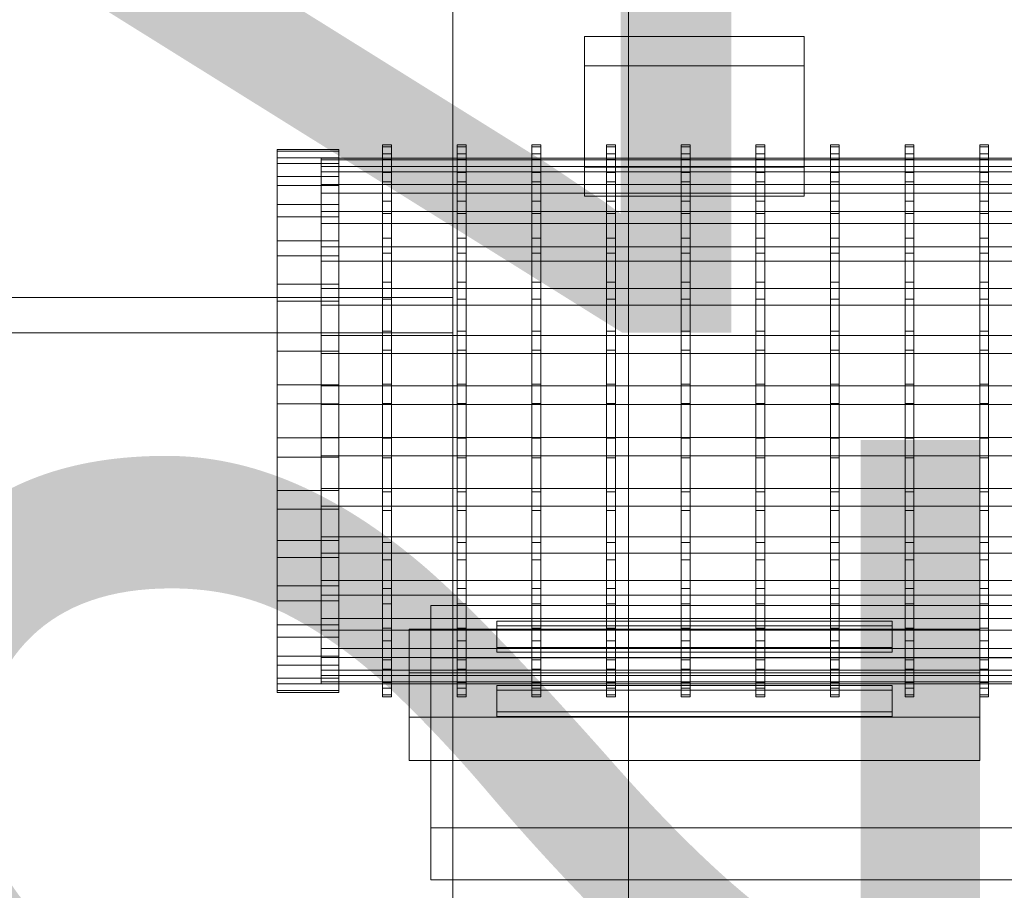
# Model space of a CAD drawing. Header units: millimetres. Extents: x -4738 to 65662, y -68080 to 6847.
# Tile 941 of 1056: x 26831 to 27056, y 873 to 1071. Entities that reach past the tile are written whole.
import ezdxf

# ---------------------------------------------------------------- set-up
doc = ezdxf.new("R2010")
doc.units = ezdxf.units.MM
for name, color, linetype, lineweight in [('COTAS_P', 1, 'Continuous', 0), ('lateral_bajante_movil', 7, 'Continuous', 0), ('lateral_C09', 7, 'Continuous', 0)]:
    doc.layers.add(name, color=color, linetype=linetype, lineweight=lineweight)
doc.dimstyles.new('R19_100', dxfattribs={"dimtxt": 250, "dimasz": 150, "dimexe": 150, "dimexo": 80, "dimgap": 100, "dimtad": 1, "dimtih": 1, "dimtoh": 1, "dimdsep": 46, "dimcen": 0.09, "dimadec": 0, "dimazin": 0, "dimtfac": 1, "dimtdec": 4, "dimtofl": 0, "dimtmove": 0, "dimatfit": 3, "dimfxl": 1, "dimtolj": 1, "dimtzin": 0, "dimarcsym": 0})

# ---------------------------------------------------------------- blocks, each defined once
blk = doc.blocks.new('DIM_R30_9')
at = {"layer": 'COTAS_P'}
for p, q in [((26750.07, 1241), (27150.07, 1241)), ((27150.07, 1241), (27105.07, 1091)), ((27150.07, 0), (27150.07, 1241)), ((27150.07, 1241), (27195.07, 1091)), ((27150.07, 0), (27105.07, 150)), ((27150.07, 0), (27195.07, 150)), ((26750.07, 0), (27150.07, 0))]:
    blk.add_line(p, q, dxfattribs=at)
blk.add_text('1241 P', height=250, rotation=90, dxfattribs=at).set_placement((27050.07, 620.5))
blk = doc.blocks.new('DIM_R30_31')
at = {"layer": 'COTAS_P'}
for p, q in [((26795.07, 1320), (27495.07, 1320)), ((27495.07, 1320), (27450.07, 1170)), ((27495.07, 0), (27495.07, 1320)), ((27495.07, 1320), (27540.07, 1170)), ((27495.07, 0), (27450.07, 150)), ((27495.07, 0), (27540.07, 150)), ((26795.07, 0), (27495.07, 0))]:
    blk.add_line(p, q, dxfattribs=at)
blk.add_text('1320 P', height=250, rotation=90, dxfattribs=at).set_placement((27395.07, 660))

msp = doc.modelspace()

# ---------------------------------------------------------------- linework, layer by layer
at = {"layer": 'lateral_bajante_movil'}
for p, q in [((26930.067, 1096.179), (26930.067, 225)), ((26970.067, 225), (26970.067, 1096.179)), ((26810.067, 1008), (26930.067, 1008)), ((26930.067, 1000), (26930.067, 1008)), ((26810.067, 1000), (26930.067, 1000))]:
    msp.add_line(p, q, dxfattribs=at)
at = {"layer": 'lateral_C09'}
for p, q in [((26960.067, 1060.822), (26960.067, 1067.484)), ((26960.067, 1067.484), (27010.067, 1067.484)), ((26960.067, 1037.751), (26960.067, 1067.484)), ((27010.067, 1067.484), (27010.067, 1060.822)), ((27010.067, 1037.751), (27010.067, 1067.484)), ((27010.067, 1060.822), (26960.067, 1060.822)), ((26960.067, 1060.822), (26960.067, 1031.09)), ((27010.067, 1031.09), (27010.067, 1060.822)), ((26914.067, 1042.349), (26914.067, 1042.787)), ((26914.067, 1042.787), (26914.067, 1040.809)), ((26914.067, 1042.787), (26916.067, 1042.787)), ((26916.067, 1040.809), (26916.067, 1042.787)), ((26916.067, 1042.787), (26916.067, 1042.349)), ((26931.067, 1042.349), (26931.067, 1042.787)), ((26931.067, 1042.787), (26931.067, 1040.809)), ((26931.067, 1042.787), (26933.067, 1042.787)), ((26933.067, 1040.809), (26933.067, 1042.787)), ((26933.067, 1042.787), (26933.067, 1042.349)), ((26948.067, 1042.349), (26948.067, 1042.787)), ((26948.067, 1042.787), (26948.067, 1040.809)), ((26948.067, 1042.787), (26950.067, 1042.787)), ((26950.067, 1040.809), (26950.067, 1042.787)), ((26950.067, 1042.787), (26950.067, 1042.349)), ((26965.067, 1042.349), (26965.067, 1042.787)), ((26965.067, 1042.787), (26965.067, 1040.809)), ((26965.067, 1042.787), (26967.067, 1042.787)), ((26967.067, 1040.809), (26967.067, 1042.787)), ((26967.067, 1042.787), (26967.067, 1042.349)), ((26982.067, 1042.349), (26982.067, 1042.787)), ((26982.067, 1042.787), (26982.067, 1040.809)), ((26982.067, 1042.787), (26984.067, 1042.787)), ((26984.067, 1040.809), (26984.067, 1042.787)), ((26984.067, 1042.787), (26984.067, 1042.349)), ((26999.067, 1042.349), (26999.067, 1042.787)), ((26999.067, 1042.787), (26999.067, 1040.809)), ((26999.067, 1042.787), (27001.067, 1042.787)), ((27001.067, 1040.809), (27001.067, 1042.787)), ((27001.067, 1042.787), (27001.067, 1042.349)), ((27016.067, 1042.349), (27016.067, 1042.787)), ((27016.067, 1042.787), (27016.067, 1040.809)), ((27016.067, 1042.787), (27018.067, 1042.787)), ((27018.067, 1040.809), (27018.067, 1042.787)), ((27018.067, 1042.787), (27018.067, 1042.349)), ((27033.067, 1042.349), (27033.067, 1042.787)), ((27033.067, 1042.787), (27033.067, 1040.809)), ((27033.067, 1042.787), (27035.067, 1042.787)), ((27035.067, 1040.809), (27035.067, 1042.787)), ((27035.067, 1042.787), (27035.067, 1042.349)), ((27050.067, 1042.349), (27050.067, 1042.787)), ((27050.067, 1042.787), (27050.067, 1040.809)), ((27050.067, 1042.787), (27052.067, 1042.787)), ((27052.067, 1040.809), (27052.067, 1042.787)), ((27052.067, 1042.787), (27052.067, 1042.349)), ((26890.067, 1041.358), (26890.067, 1041.789)), ((26890.067, 1041.789), (26890.067, 1039.842)), ((26890.067, 1041.789), (26904.067, 1041.789)), ((26890.067, 1038.566), (26890.067, 1041.358)), ((26890.067, 1041.358), (26904.067, 1041.358)), ((26904.067, 1039.842), (26904.067, 1041.789)), ((26904.067, 1041.789), (26904.067, 1041.358)), ((26904.067, 1041.358), (26904.067, 1038.566)), ((26914.067, 1039.512), (26914.067, 1042.349)), ((26914.067, 1042.349), (26916.067, 1042.349)), ((26914.067, 1040.809), (26914.067, 1036.49)), ((26914.067, 1040.809), (26916.067, 1040.809)), ((26916.067, 1042.349), (26916.067, 1039.512)), ((26916.067, 1036.49), (26916.067, 1040.809)), ((26931.067, 1039.512), (26931.067, 1042.349)), ((26931.067, 1042.349), (26933.067, 1042.349)), ((26931.067, 1040.809), (26931.067, 1036.49)), ((26931.067, 1040.809), (26933.067, 1040.809)), ((26933.067, 1042.349), (26933.067, 1039.512)), ((26933.067, 1036.49), (26933.067, 1040.809)), ((26948.067, 1039.512), (26948.067, 1042.349)), ((26948.067, 1042.349), (26950.067, 1042.349)), ((26948.067, 1040.809), (26948.067, 1036.49)), ((26948.067, 1040.809), (26950.067, 1040.809)), ((26950.067, 1042.349), (26950.067, 1039.512)), ((26950.067, 1036.49), (26950.067, 1040.809)), ((26965.067, 1039.512), (26965.067, 1042.349)), ((26965.067, 1042.349), (26967.067, 1042.349)), ((26965.067, 1040.809), (26965.067, 1036.49)), ((26965.067, 1040.809), (26967.067, 1040.809)), ((26967.067, 1042.349), (26967.067, 1039.512)), ((26967.067, 1036.49), (26967.067, 1040.809)), ((26982.067, 1039.512), (26982.067, 1042.349)), ((26982.067, 1042.349), (26984.067, 1042.349)), ((26982.067, 1040.809), (26982.067, 1036.49)), ((26982.067, 1040.809), (26984.067, 1040.809)), ((26984.067, 1042.349), (26984.067, 1039.512)), ((26984.067, 1036.49), (26984.067, 1040.809)), ((26999.067, 1039.512), (26999.067, 1042.349)), ((26999.067, 1042.349), (27001.067, 1042.349)), ((26999.067, 1040.809), (26999.067, 1036.49)), ((26999.067, 1040.809), (27001.067, 1040.809)), ((27001.067, 1042.349), (27001.067, 1039.512)), ((27001.067, 1036.49), (27001.067, 1040.809)), ((27016.067, 1039.512), (27016.067, 1042.349)), ((27016.067, 1042.349), (27018.067, 1042.349)), ((27016.067, 1040.809), (27016.067, 1036.49)), ((27016.067, 1040.809), (27018.067, 1040.809)), ((27018.067, 1042.349), (27018.067, 1039.512)), ((27018.067, 1036.49), (27018.067, 1040.809)), ((27033.067, 1039.512), (27033.067, 1042.349)), ((27033.067, 1042.349), (27035.067, 1042.349)), ((27033.067, 1040.809), (27033.067, 1036.49)), ((27033.067, 1040.809), (27035.067, 1040.809)), ((27035.067, 1042.349), (27035.067, 1039.512)), ((27035.067, 1036.49), (27035.067, 1040.809)), ((27050.067, 1039.512), (27050.067, 1042.349)), ((27050.067, 1042.349), (27052.067, 1042.349)), ((27050.067, 1040.809), (27050.067, 1036.49)), ((27050.067, 1040.809), (27052.067, 1040.809)), ((27052.067, 1042.349), (27052.067, 1039.512)), ((27052.067, 1036.49), (27052.067, 1040.809)), ((26890.067, 1039.842), (26890.067, 1035.592)), ((26890.067, 1039.842), (26904.067, 1039.842)), ((26890.067, 1033.519), (26890.067, 1038.566)), ((26890.067, 1038.566), (26904.067, 1038.566)), ((26900.067, 1039.376), (26900.067, 1039.793)), ((26900.067, 1039.793), (26900.067, 1037.909)), ((26900.067, 1039.793), (27070.067, 1039.793)), ((26900.067, 1036.674), (26900.067, 1039.376)), ((26900.067, 1039.376), (27070.067, 1039.376)), ((26904.067, 1035.592), (26904.067, 1039.842)), ((26904.067, 1038.566), (26904.067, 1033.519)), ((26914.067, 1034.384), (26914.067, 1039.512)), ((26914.067, 1039.512), (26916.067, 1039.512)), ((26916.067, 1039.512), (26916.067, 1034.384)), ((26931.067, 1034.384), (26931.067, 1039.512)), ((26931.067, 1039.512), (26933.067, 1039.512)), ((26933.067, 1039.512), (26933.067, 1034.384)), ((26948.067, 1034.384), (26948.067, 1039.512)), ((26948.067, 1039.512), (26950.067, 1039.512)), ((26950.067, 1039.512), (26950.067, 1034.384)), ((26965.067, 1034.384), (26965.067, 1039.512)), ((26965.067, 1039.512), (26967.067, 1039.512)), ((26967.067, 1039.512), (26967.067, 1034.384)), ((26982.067, 1034.384), (26982.067, 1039.512)), ((26982.067, 1039.512), (26984.067, 1039.512)), ((26984.067, 1039.512), (26984.067, 1034.384)), ((26999.067, 1034.384), (26999.067, 1039.512)), ((26999.067, 1039.512), (27001.067, 1039.512)), ((27001.067, 1039.512), (27001.067, 1034.384)), ((27016.067, 1034.384), (27016.067, 1039.512)), ((27016.067, 1039.512), (27018.067, 1039.512)), ((27018.067, 1039.512), (27018.067, 1034.384)), ((27033.067, 1034.384), (27033.067, 1039.512)), ((27033.067, 1039.512), (27035.067, 1039.512)), ((27035.067, 1039.512), (27035.067, 1034.384)), ((27050.067, 1034.384), (27050.067, 1039.512)), ((27050.067, 1039.512), (27052.067, 1039.512)), ((27052.067, 1039.512), (27052.067, 1034.384)), ((26900.067, 1037.909), (26900.067, 1033.796)), ((26900.067, 1037.909), (27070.067, 1037.909)), ((26900.067, 1031.79), (26900.067, 1036.674)), ((26900.067, 1036.674), (27070.067, 1036.674)), ((26914.067, 1036.49), (26914.067, 1029.997)), ((26914.067, 1036.49), (26916.067, 1036.49)), ((26916.067, 1029.997), (26916.067, 1036.49)), ((26931.067, 1036.49), (26931.067, 1029.997)), ((26931.067, 1036.49), (26933.067, 1036.49)), ((26933.067, 1029.997), (26933.067, 1036.49)), ((26948.067, 1036.49), (26948.067, 1029.997)), ((26948.067, 1036.49), (26950.067, 1036.49)), ((26950.067, 1029.997), (26950.067, 1036.49)), ((27010.067, 1037.751), (26960.067, 1037.751)), ((26960.067, 1037.751), (26960.067, 1031.09)), ((26965.067, 1036.49), (26965.067, 1029.997)), ((26965.067, 1036.49), (26967.067, 1036.49)), ((26967.067, 1029.997), (26967.067, 1036.49)), ((26982.067, 1036.49), (26982.067, 1029.997)), ((26982.067, 1036.49), (26984.067, 1036.49)), ((26984.067, 1029.997), (26984.067, 1036.49)), ((26999.067, 1036.49), (26999.067, 1029.997)), ((26999.067, 1036.49), (27001.067, 1036.49)), ((27001.067, 1029.997), (27001.067, 1036.49)), ((27010.067, 1031.09), (27010.067, 1037.751)), ((27016.067, 1036.49), (27016.067, 1029.997)), ((27016.067, 1036.49), (27018.067, 1036.49)), ((27018.067, 1029.997), (27018.067, 1036.49)), ((27033.067, 1036.49), (27033.067, 1029.997)), ((27033.067, 1036.49), (27035.067, 1036.49)), ((27035.067, 1029.997), (27035.067, 1036.49)), ((27050.067, 1036.49), (27050.067, 1029.997)), ((27050.067, 1036.49), (27052.067, 1036.49)), ((27052.067, 1029.997), (27052.067, 1036.49)), ((26890.067, 1035.592), (26890.067, 1029.202)), ((26890.067, 1035.592), (26904.067, 1035.592)), ((26900.067, 1033.796), (26900.067, 1027.612)), ((26900.067, 1033.796), (27070.067, 1033.796)), ((26904.067, 1029.202), (26904.067, 1035.592)), ((26914.067, 1027.163), (26914.067, 1034.384)), ((26914.067, 1034.384), (26916.067, 1034.384)), ((26916.067, 1034.384), (26916.067, 1027.163)), ((26931.067, 1027.163), (26931.067, 1034.384)), ((26931.067, 1034.384), (26933.067, 1034.384)), ((26933.067, 1034.384), (26933.067, 1027.163)), ((26948.067, 1027.163), (26948.067, 1034.384)), ((26948.067, 1034.384), (26950.067, 1034.384)), ((26950.067, 1034.384), (26950.067, 1027.163)), ((26965.067, 1027.163), (26965.067, 1034.384)), ((26965.067, 1034.384), (26967.067, 1034.384)), ((26967.067, 1034.384), (26967.067, 1027.163)), ((26982.067, 1027.163), (26982.067, 1034.384)), ((26982.067, 1034.384), (26984.067, 1034.384)), ((26984.067, 1034.384), (26984.067, 1027.163)), ((26999.067, 1027.163), (26999.067, 1034.384)), ((26999.067, 1034.384), (27001.067, 1034.384)), ((27001.067, 1034.384), (27001.067, 1027.163)), ((27016.067, 1027.163), (27016.067, 1034.384)), ((27016.067, 1034.384), (27018.067, 1034.384)), ((27018.067, 1034.384), (27018.067, 1027.163)), ((27033.067, 1027.163), (27033.067, 1034.384)), ((27033.067, 1034.384), (27035.067, 1034.384)), ((27035.067, 1034.384), (27035.067, 1027.163)), ((27050.067, 1027.163), (27050.067, 1034.384)), ((27050.067, 1034.384), (27052.067, 1034.384)), ((27052.067, 1034.384), (27052.067, 1027.163)), ((26890.067, 1026.413), (26890.067, 1033.519)), ((26890.067, 1033.519), (26904.067, 1033.519)), ((26900.067, 1024.913), (26900.067, 1031.79)), ((26900.067, 1031.79), (27070.067, 1031.79)), ((26904.067, 1033.519), (26904.067, 1026.413)), ((26914.067, 1029.997), (26914.067, 1021.579)), ((26914.067, 1029.997), (26916.067, 1029.997)), ((26916.067, 1021.579), (26916.067, 1029.997)), ((26931.067, 1029.997), (26931.067, 1021.579)), ((26931.067, 1029.997), (26933.067, 1029.997)), ((26933.067, 1021.579), (26933.067, 1029.997)), ((26948.067, 1029.997), (26948.067, 1021.579)), ((26948.067, 1029.997), (26950.067, 1029.997)), ((26950.067, 1021.579), (26950.067, 1029.997)), ((26960.067, 1031.09), (27010.067, 1031.09)), ((26965.067, 1029.997), (26965.067, 1021.579)), ((26965.067, 1029.997), (26967.067, 1029.997)), ((26967.067, 1021.579), (26967.067, 1029.997)), ((26982.067, 1029.997), (26982.067, 1021.579)), ((26982.067, 1029.997), (26984.067, 1029.997)), ((26984.067, 1021.579), (26984.067, 1029.997)), ((26999.067, 1029.997), (26999.067, 1021.579)), ((26999.067, 1029.997), (27001.067, 1029.997)), ((27001.067, 1021.579), (27001.067, 1029.997)), ((27016.067, 1029.997), (27016.067, 1021.579)), ((27016.067, 1029.997), (27018.067, 1029.997)), ((27018.067, 1021.579), (27018.067, 1029.997)), ((27033.067, 1029.997), (27033.067, 1021.579)), ((27033.067, 1029.997), (27035.067, 1029.997)), ((27035.067, 1021.579), (27035.067, 1029.997)), ((27050.067, 1029.997), (27050.067, 1021.579)), ((27050.067, 1029.997), (27052.067, 1029.997)), ((27052.067, 1021.579), (27052.067, 1029.997)), ((26890.067, 1029.202), (26890.067, 1020.918)), ((26890.067, 1029.202), (26904.067, 1029.202)), ((26900.067, 1027.612), (26900.067, 1019.595)), ((26900.067, 1027.612), (27070.067, 1027.612)), ((26904.067, 1020.918), (26904.067, 1029.202)), ((26914.067, 1018.126), (26914.067, 1027.163)), ((26914.067, 1027.163), (26916.067, 1027.163)), ((26916.067, 1027.163), (26916.067, 1018.126)), ((26931.067, 1018.126), (26931.067, 1027.163)), ((26931.067, 1027.163), (26933.067, 1027.163)), ((26933.067, 1027.163), (26933.067, 1018.126)), ((26948.067, 1018.126), (26948.067, 1027.163)), ((26948.067, 1027.163), (26950.067, 1027.163)), ((26950.067, 1027.163), (26950.067, 1018.126)), ((26965.067, 1018.126), (26965.067, 1027.163)), ((26965.067, 1027.163), (26967.067, 1027.163)), ((26967.067, 1027.163), (26967.067, 1018.126)), ((26982.067, 1018.126), (26982.067, 1027.163)), ((26982.067, 1027.163), (26984.067, 1027.163)), ((26984.067, 1027.163), (26984.067, 1018.126)), ((26999.067, 1018.126), (26999.067, 1027.163)), ((26999.067, 1027.163), (27001.067, 1027.163)), ((27001.067, 1027.163), (27001.067, 1018.126)), ((27016.067, 1018.126), (27016.067, 1027.163)), ((27016.067, 1027.163), (27018.067, 1027.163)), ((27018.067, 1027.163), (27018.067, 1018.126)), ((27033.067, 1018.126), (27033.067, 1027.163)), ((27033.067, 1027.163), (27035.067, 1027.163)), ((27035.067, 1027.163), (27035.067, 1018.126)), ((27050.067, 1018.126), (27050.067, 1027.163)), ((27050.067, 1027.163), (27052.067, 1027.163)), ((27052.067, 1027.163), (27052.067, 1018.126)), ((26890.067, 1017.519), (26890.067, 1026.413)), ((26890.067, 1026.413), (26904.067, 1026.413)), ((26900.067, 1016.306), (26900.067, 1024.913)), ((26900.067, 1024.913), (27070.067, 1024.913)), ((26904.067, 1026.413), (26904.067, 1017.519)), ((26890.067, 1020.918), (26890.067, 1011.057)), ((26890.067, 1020.918), (26904.067, 1020.918)), ((26904.067, 1011.057), (26904.067, 1020.918)), ((26914.067, 1021.579), (26914.067, 1011.56)), ((26914.067, 1021.579), (26916.067, 1021.579)), ((26916.067, 1011.56), (26916.067, 1021.579)), ((26931.067, 1021.579), (26931.067, 1011.56)), ((26931.067, 1021.579), (26933.067, 1021.579)), ((26933.067, 1011.56), (26933.067, 1021.579)), ((26948.067, 1021.579), (26948.067, 1011.56)), ((26948.067, 1021.579), (26950.067, 1021.579)), ((26950.067, 1011.56), (26950.067, 1021.579)), ((26965.067, 1021.579), (26965.067, 1011.56)), ((26965.067, 1021.579), (26967.067, 1021.579)), ((26967.067, 1011.56), (26967.067, 1021.579)), ((26982.067, 1021.579), (26982.067, 1011.56)), ((26982.067, 1021.579), (26984.067, 1021.579)), ((26984.067, 1011.56), (26984.067, 1021.579)), ((26999.067, 1021.579), (26999.067, 1011.56)), ((26999.067, 1021.579), (27001.067, 1021.579)), ((27001.067, 1011.56), (27001.067, 1021.579)), ((27016.067, 1021.579), (27016.067, 1011.56)), ((27016.067, 1021.579), (27018.067, 1021.579)), ((27018.067, 1011.56), (27018.067, 1021.579)), ((27033.067, 1021.579), (27033.067, 1011.56)), ((27033.067, 1021.579), (27035.067, 1021.579)), ((27035.067, 1011.56), (27035.067, 1021.579)), ((27050.067, 1021.579), (27050.067, 1011.56)), ((27050.067, 1021.579), (27052.067, 1021.579)), ((27052.067, 1011.56), (27052.067, 1021.579)), ((26900.067, 1019.595), (26900.067, 1010.053)), ((26900.067, 1019.595), (27070.067, 1019.595)), ((26914.067, 1007.621), (26914.067, 1018.126)), ((26914.067, 1018.126), (26916.067, 1018.126)), ((26916.067, 1018.126), (26916.067, 1007.621)), ((26931.067, 1007.621), (26931.067, 1018.126)), ((26931.067, 1018.126), (26933.067, 1018.126)), ((26933.067, 1018.126), (26933.067, 1007.621)), ((26948.067, 1007.621), (26948.067, 1018.126)), ((26948.067, 1018.126), (26950.067, 1018.126)), ((26950.067, 1018.126), (26950.067, 1007.621)), ((26965.067, 1007.621), (26965.067, 1018.126)), ((26965.067, 1018.126), (26967.067, 1018.126)), ((26967.067, 1018.126), (26967.067, 1007.621)), ((26982.067, 1007.621), (26982.067, 1018.126)), ((26982.067, 1018.126), (26984.067, 1018.126)), ((26984.067, 1018.126), (26984.067, 1007.621)), ((26999.067, 1007.621), (26999.067, 1018.126)), ((26999.067, 1018.126), (27001.067, 1018.126)), ((27001.067, 1018.126), (27001.067, 1007.621)), ((27016.067, 1007.621), (27016.067, 1018.126)), ((27016.067, 1018.126), (27018.067, 1018.126)), ((27018.067, 1018.126), (27018.067, 1007.621)), ((27033.067, 1007.621), (27033.067, 1018.126)), ((27033.067, 1018.126), (27035.067, 1018.126)), ((27035.067, 1018.126), (27035.067, 1007.621)), ((27050.067, 1007.621), (27050.067, 1018.126)), ((27050.067, 1018.126), (27052.067, 1018.126)), ((27052.067, 1018.126), (27052.067, 1007.621)), ((26890.067, 1007.181), (26890.067, 1017.519)), ((26890.067, 1017.519), (26904.067, 1017.519)), ((26900.067, 1006.301), (26900.067, 1016.306)), ((26900.067, 1016.306), (27070.067, 1016.306)), ((26904.067, 1017.519), (26904.067, 1007.181)), ((26914.067, 1011.56), (26914.067, 1000.325)), ((26914.067, 1011.56), (26916.067, 1011.56)), ((26916.067, 1000.325), (26916.067, 1011.56)), ((26931.067, 1011.56), (26931.067, 1000.325)), ((26931.067, 1011.56), (26933.067, 1011.56)), ((26933.067, 1000.325), (26933.067, 1011.56)), ((26948.067, 1011.56), (26948.067, 1000.325)), ((26948.067, 1011.56), (26950.067, 1011.56)), ((26950.067, 1000.325), (26950.067, 1011.56)), ((26965.067, 1011.56), (26965.067, 1000.325)), ((26965.067, 1011.56), (26967.067, 1011.56)), ((26967.067, 1000.325), (26967.067, 1011.56)), ((26982.067, 1011.56), (26982.067, 1000.325)), ((26982.067, 1011.56), (26984.067, 1011.56)), ((26984.067, 1000.325), (26984.067, 1011.56)), ((26999.067, 1011.56), (26999.067, 1000.325)), ((26999.067, 1011.56), (27001.067, 1011.56)), ((27001.067, 1000.325), (27001.067, 1011.56)), ((27016.067, 1011.56), (27016.067, 1000.325)), ((27016.067, 1011.56), (27018.067, 1011.56)), ((27018.067, 1000.325), (27018.067, 1011.56)), ((27033.067, 1011.56), (27033.067, 1000.325)), ((27033.067, 1011.56), (27035.067, 1011.56)), ((27035.067, 1000.325), (27035.067, 1011.56)), ((27050.067, 1011.56), (27050.067, 1000.325)), ((27050.067, 1011.56), (27052.067, 1011.56)), ((27052.067, 1000.325), (27052.067, 1011.56)), ((26890.067, 1011.057), (26890.067, 1000)), ((26890.067, 1011.057), (26904.067, 1011.057)), ((26900.067, 1010.053), (26900.067, 999.352)), ((26900.067, 1010.053), (27070.067, 1010.053)), ((26904.067, 1000), (26904.067, 1011.057)), ((26890.067, 995.794), (26890.067, 1007.181)), ((26890.067, 1007.181), (26904.067, 1007.181)), ((26904.067, 1007.181), (26904.067, 995.794)), ((26914.067, 996.05), (26914.067, 1007.621)), ((26914.067, 1007.621), (26916.067, 1007.621)), ((26916.067, 1007.621), (26916.067, 996.05)), ((26931.067, 996.05), (26931.067, 1007.621)), ((26931.067, 1007.621), (26933.067, 1007.621)), ((26933.067, 1007.621), (26933.067, 996.05)), ((26948.067, 996.05), (26948.067, 1007.621)), ((26948.067, 1007.621), (26950.067, 1007.621)), ((26950.067, 1007.621), (26950.067, 996.05)), ((26965.067, 996.05), (26965.067, 1007.621)), ((26965.067, 1007.621), (26967.067, 1007.621)), ((26967.067, 1007.621), (26967.067, 996.05)), ((26982.067, 996.05), (26982.067, 1007.621)), ((26982.067, 1007.621), (26984.067, 1007.621)), ((26984.067, 1007.621), (26984.067, 996.05)), ((26999.067, 996.05), (26999.067, 1007.621)), ((26999.067, 1007.621), (27001.067, 1007.621)), ((27001.067, 1007.621), (27001.067, 996.05)), ((27016.067, 996.05), (27016.067, 1007.621)), ((27016.067, 1007.621), (27018.067, 1007.621)), ((27018.067, 1007.621), (27018.067, 996.05)), ((27033.067, 996.05), (27033.067, 1007.621)), ((27033.067, 1007.621), (27035.067, 1007.621)), ((27035.067, 1007.621), (27035.067, 996.05)), ((27050.067, 996.05), (27050.067, 1007.621)), ((27050.067, 1007.621), (27052.067, 1007.621)), ((27052.067, 1007.621), (27052.067, 996.05)), ((26900.067, 995.282), (26900.067, 1006.301)), ((26900.067, 1006.301), (27070.067, 1006.301)), ((26914.067, 1000.325), (26914.067, 988.305)), ((26914.067, 1000.325), (26916.067, 1000.325)), ((26916.067, 988.305), (26916.067, 1000.325)), ((26931.067, 1000.325), (26931.067, 988.305)), ((26931.067, 1000.325), (26933.067, 1000.325)), ((26933.067, 988.305), (26933.067, 1000.325)), ((26948.067, 1000.325), (26948.067, 988.305)), ((26948.067, 1000.325), (26950.067, 1000.325)), ((26950.067, 988.305), (26950.067, 1000.325)), ((26965.067, 1000.325), (26965.067, 988.305)), ((26965.067, 1000.325), (26967.067, 1000.325)), ((26967.067, 988.305), (26967.067, 1000.325)), ((26982.067, 1000.325), (26982.067, 988.305)), ((26982.067, 1000.325), (26984.067, 1000.325)), ((26984.067, 988.305), (26984.067, 1000.325)), ((26999.067, 1000.325), (26999.067, 988.305)), ((26999.067, 1000.325), (27001.067, 1000.325)), ((27001.067, 988.305), (27001.067, 1000.325)), ((27016.067, 1000.325), (27016.067, 988.305)), ((27016.067, 1000.325), (27018.067, 1000.325)), ((27018.067, 988.305), (27018.067, 1000.325)), ((27033.067, 1000.325), (27033.067, 988.305)), ((27033.067, 1000.325), (27035.067, 1000.325)), ((27035.067, 988.305), (27035.067, 1000.325)), ((27050.067, 1000.325), (27050.067, 988.305)), ((27050.067, 1000.325), (27052.067, 1000.325)), ((27052.067, 988.305), (27052.067, 1000.325)), ((26890.067, 1000), (26890.067, 988.171)), ((26890.067, 1000), (26904.067, 1000)), ((26900.067, 999.352), (26900.067, 987.905)), ((26900.067, 999.352), (27070.067, 999.352)), ((26904.067, 988.171), (26904.067, 1000)), ((26890.067, 983.797), (26890.067, 995.794)), ((26890.067, 995.794), (26904.067, 995.794)), ((26904.067, 995.794), (26904.067, 983.797)), ((26914.067, 983.859), (26914.067, 996.05)), ((26914.067, 996.05), (26916.067, 996.05)), ((26916.067, 996.05), (26916.067, 983.859)), ((26931.067, 983.859), (26931.067, 996.05)), ((26931.067, 996.05), (26933.067, 996.05)), ((26933.067, 996.05), (26933.067, 983.859)), ((26948.067, 983.859), (26948.067, 996.05)), ((26948.067, 996.05), (26950.067, 996.05)), ((26950.067, 996.05), (26950.067, 983.859)), ((26965.067, 983.859), (26965.067, 996.05)), ((26965.067, 996.05), (26967.067, 996.05)), ((26967.067, 996.05), (26967.067, 983.859)), ((26982.067, 983.859), (26982.067, 996.05)), ((26982.067, 996.05), (26984.067, 996.05)), ((26984.067, 996.05), (26984.067, 983.859)), ((26999.067, 983.859), (26999.067, 996.05)), ((26999.067, 996.05), (27001.067, 996.05)), ((27001.067, 996.05), (27001.067, 983.859)), ((27016.067, 983.859), (27016.067, 996.05)), ((27016.067, 996.05), (27018.067, 996.05)), ((27018.067, 996.05), (27018.067, 983.859)), ((27033.067, 983.859), (27033.067, 996.05)), ((27033.067, 996.05), (27035.067, 996.05)), ((27035.067, 996.05), (27035.067, 983.859)), ((27050.067, 983.859), (27050.067, 996.05)), ((27050.067, 996.05), (27052.067, 996.05)), ((27052.067, 996.05), (27052.067, 983.859)), ((26900.067, 983.671), (26900.067, 995.282)), ((26900.067, 995.282), (27070.067, 995.282)), ((26890.067, 988.171), (26890.067, 976.025)), ((26904.067, 988.171), (26890.067, 988.171)), ((26900.067, 987.905), (26900.067, 976.15)), ((27070.067, 987.905), (26900.067, 987.905)), ((26904.067, 976.025), (26904.067, 988.171)), ((26914.067, 988.305), (26914.067, 975.962)), ((26916.067, 988.305), (26914.067, 988.305)), ((26916.067, 975.962), (26916.067, 988.305)), ((26931.067, 988.305), (26931.067, 975.962)), ((26933.067, 988.305), (26931.067, 988.305)), ((26933.067, 975.962), (26933.067, 988.305)), ((26948.067, 988.305), (26948.067, 975.962)), ((26950.067, 988.305), (26948.067, 988.305)), ((26950.067, 975.962), (26950.067, 988.305)), ((26965.067, 988.305), (26965.067, 975.962)), ((26967.067, 988.305), (26965.067, 988.305)), ((26967.067, 975.962), (26967.067, 988.305)), ((26982.067, 988.305), (26982.067, 975.962)), ((26984.067, 988.305), (26982.067, 988.305)), ((26984.067, 975.962), (26984.067, 988.305)), ((26999.067, 988.305), (26999.067, 975.962)), ((27001.067, 988.305), (26999.067, 988.305)), ((27001.067, 975.962), (27001.067, 988.305)), ((27016.067, 988.305), (27016.067, 975.962)), ((27018.067, 988.305), (27016.067, 988.305)), ((27018.067, 975.962), (27018.067, 988.305)), ((27033.067, 988.305), (27033.067, 975.962)), ((27035.067, 988.305), (27033.067, 988.305)), ((27035.067, 975.962), (27035.067, 988.305)), ((27050.067, 988.305), (27050.067, 975.962)), ((27052.067, 988.305), (27050.067, 988.305)), ((27052.067, 975.962), (27052.067, 988.305)), ((26890.067, 971.65), (26890.067, 983.797)), ((26890.067, 983.797), (26904.067, 983.797)), ((26900.067, 971.917), (26900.067, 983.671)), ((26900.067, 983.671), (27070.067, 983.671)), ((26904.067, 983.797), (26904.067, 971.65)), ((26914.067, 971.517), (26914.067, 983.859)), ((26914.067, 983.859), (26916.067, 983.859)), ((26916.067, 983.859), (26916.067, 971.517)), ((26931.067, 971.517), (26931.067, 983.859)), ((26931.067, 983.859), (26933.067, 983.859)), ((26933.067, 983.859), (26933.067, 971.517)), ((26948.067, 971.517), (26948.067, 983.859)), ((26948.067, 983.859), (26950.067, 983.859)), ((26950.067, 983.859), (26950.067, 971.517)), ((26965.067, 971.517), (26965.067, 983.859)), ((26965.067, 983.859), (26967.067, 983.859)), ((26967.067, 983.859), (26967.067, 971.517)), ((26982.067, 971.517), (26982.067, 983.859)), ((26982.067, 983.859), (26984.067, 983.859)), ((26984.067, 983.859), (26984.067, 971.517)), ((26999.067, 971.517), (26999.067, 983.859)), ((26999.067, 983.859), (27001.067, 983.859)), ((27001.067, 983.859), (27001.067, 971.517)), ((27016.067, 971.517), (27016.067, 983.859)), ((27016.067, 983.859), (27018.067, 983.859)), ((27018.067, 983.859), (27018.067, 971.517)), ((27033.067, 971.517), (27033.067, 983.859)), ((27033.067, 983.859), (27035.067, 983.859)), ((27035.067, 983.859), (27035.067, 971.517)), ((27050.067, 971.517), (27050.067, 983.859)), ((27050.067, 983.859), (27052.067, 983.859)), ((27052.067, 983.859), (27052.067, 971.517)), ((26890.067, 976.025), (26890.067, 964.028)), ((26890.067, 976.025), (26904.067, 976.025)), ((26900.067, 976.15), (26900.067, 964.54)), ((26900.067, 976.15), (27070.067, 976.15)), ((26904.067, 964.028), (26904.067, 976.025)), ((26914.067, 975.962), (26914.067, 963.772)), ((26914.067, 975.962), (26916.067, 975.962)), ((26916.067, 963.772), (26916.067, 975.962)), ((26931.067, 975.962), (26931.067, 963.772)), ((26931.067, 975.962), (26933.067, 975.962)), ((26933.067, 963.772), (26933.067, 975.962)), ((26948.067, 975.962), (26948.067, 963.772)), ((26948.067, 975.962), (26950.067, 975.962)), ((26950.067, 963.772), (26950.067, 975.962)), ((26965.067, 975.962), (26965.067, 963.772)), ((26965.067, 975.962), (26967.067, 975.962)), ((26967.067, 963.772), (26967.067, 975.962)), ((26982.067, 975.962), (26982.067, 963.772)), ((26982.067, 975.962), (26984.067, 975.962)), ((26984.067, 963.772), (26984.067, 975.962)), ((26999.067, 975.962), (26999.067, 963.772)), ((26999.067, 975.962), (27001.067, 975.962)), ((27001.067, 963.772), (27001.067, 975.962)), ((27016.067, 975.962), (27016.067, 963.772)), ((27016.067, 975.962), (27018.067, 975.962)), ((27018.067, 963.772), (27018.067, 975.962)), ((27033.067, 975.962), (27033.067, 963.772)), ((27033.067, 975.962), (27035.067, 975.962)), ((27035.067, 963.772), (27035.067, 975.962)), ((27050.067, 975.962), (27050.067, 963.772)), ((27050.067, 975.962), (27052.067, 975.962)), ((27052.067, 963.772), (27052.067, 975.962)), ((26890.067, 959.821), (26890.067, 971.65)), ((26890.067, 971.65), (26904.067, 971.65)), ((26900.067, 960.469), (26900.067, 971.917)), ((26900.067, 971.917), (27070.067, 971.917)), ((26904.067, 971.65), (26904.067, 959.821)), ((26914.067, 959.497), (26914.067, 971.517)), ((26914.067, 971.517), (26916.067, 971.517)), ((26916.067, 971.517), (26916.067, 959.497)), ((26931.067, 959.497), (26931.067, 971.517)), ((26931.067, 971.517), (26933.067, 971.517)), ((26933.067, 971.517), (26933.067, 959.497)), ((26948.067, 959.497), (26948.067, 971.517)), ((26948.067, 971.517), (26950.067, 971.517)), ((26950.067, 971.517), (26950.067, 959.497)), ((26965.067, 959.497), (26965.067, 971.517)), ((26965.067, 971.517), (26967.067, 971.517)), ((26967.067, 971.517), (26967.067, 959.497)), ((26982.067, 959.497), (26982.067, 971.517)), ((26982.067, 971.517), (26984.067, 971.517)), ((26984.067, 971.517), (26984.067, 959.497)), ((26999.067, 959.497), (26999.067, 971.517)), ((26999.067, 971.517), (27001.067, 971.517)), ((27001.067, 971.517), (27001.067, 959.497)), ((27016.067, 959.497), (27016.067, 971.517)), ((27016.067, 971.517), (27018.067, 971.517)), ((27018.067, 971.517), (27018.067, 959.497)), ((27033.067, 959.497), (27033.067, 971.517)), ((27033.067, 971.517), (27035.067, 971.517)), ((27035.067, 971.517), (27035.067, 959.497)), ((27050.067, 959.497), (27050.067, 971.517)), ((27050.067, 971.517), (27052.067, 971.517)), ((27052.067, 971.517), (27052.067, 959.497)), ((26900.067, 964.54), (26900.067, 953.521)), ((26900.067, 964.54), (27070.067, 964.54)), ((26890.067, 964.028), (26890.067, 952.641)), ((26890.067, 964.028), (26904.067, 964.028)), ((26904.067, 952.641), (26904.067, 964.028)), ((26914.067, 963.772), (26914.067, 952.201)), ((26914.067, 963.772), (26916.067, 963.772)), ((26916.067, 952.201), (26916.067, 963.772)), ((26931.067, 963.772), (26931.067, 952.201)), ((26931.067, 963.772), (26933.067, 963.772)), ((26933.067, 952.201), (26933.067, 963.772)), ((26948.067, 963.772), (26948.067, 952.201)), ((26948.067, 963.772), (26950.067, 963.772)), ((26950.067, 952.201), (26950.067, 963.772)), ((26965.067, 963.772), (26965.067, 952.201)), ((26965.067, 963.772), (26967.067, 963.772)), ((26967.067, 952.201), (26967.067, 963.772)), ((26982.067, 963.772), (26982.067, 952.201)), ((26982.067, 963.772), (26984.067, 963.772)), ((26984.067, 952.201), (26984.067, 963.772)), ((26999.067, 963.772), (26999.067, 952.201)), ((26999.067, 963.772), (27001.067, 963.772)), ((27001.067, 952.201), (27001.067, 963.772)), ((27016.067, 963.772), (27016.067, 952.201)), ((27016.067, 963.772), (27018.067, 963.772)), ((27018.067, 952.201), (27018.067, 963.772)), ((27033.067, 963.772), (27033.067, 952.201)), ((27033.067, 963.772), (27035.067, 963.772)), ((27035.067, 952.201), (27035.067, 963.772)), ((27050.067, 963.772), (27050.067, 952.201)), ((27050.067, 963.772), (27052.067, 963.772)), ((27052.067, 952.201), (27052.067, 963.772)), ((26890.067, 948.764), (26890.067, 959.821)), ((26890.067, 959.821), (26904.067, 959.821)), ((26900.067, 949.769), (26900.067, 960.469)), ((26900.067, 960.469), (27070.067, 960.469)), ((26904.067, 959.821), (26904.067, 948.764)), ((26914.067, 948.262), (26914.067, 959.497)), ((26914.067, 959.497), (26916.067, 959.497)), ((26916.067, 959.497), (26916.067, 948.262)), ((26931.067, 948.262), (26931.067, 959.497)), ((26931.067, 959.497), (26933.067, 959.497)), ((26933.067, 959.497), (26933.067, 948.262)), ((26948.067, 948.262), (26948.067, 959.497)), ((26948.067, 959.497), (26950.067, 959.497)), ((26950.067, 959.497), (26950.067, 948.262)), ((26965.067, 948.262), (26965.067, 959.497)), ((26965.067, 959.497), (26967.067, 959.497)), ((26967.067, 959.497), (26967.067, 948.262)), ((26982.067, 948.262), (26982.067, 959.497)), ((26982.067, 959.497), (26984.067, 959.497)), ((26984.067, 959.497), (26984.067, 948.262)), ((26999.067, 948.262), (26999.067, 959.497)), ((26999.067, 959.497), (27001.067, 959.497)), ((27001.067, 959.497), (27001.067, 948.262)), ((27016.067, 948.262), (27016.067, 959.497)), ((27016.067, 959.497), (27018.067, 959.497)), ((27018.067, 959.497), (27018.067, 948.262)), ((27033.067, 948.262), (27033.067, 959.497)), ((27033.067, 959.497), (27035.067, 959.497)), ((27035.067, 959.497), (27035.067, 948.262)), ((27050.067, 948.262), (27050.067, 959.497)), ((27050.067, 959.497), (27052.067, 959.497)), ((27052.067, 959.497), (27052.067, 948.262)), ((26900.067, 953.521), (26900.067, 943.515)), ((26900.067, 953.521), (27070.067, 953.521)), ((26890.067, 952.641), (26890.067, 942.302)), ((26890.067, 952.641), (26904.067, 952.641)), ((26904.067, 942.302), (26904.067, 952.641)), ((26914.067, 952.201), (26914.067, 941.696)), ((26914.067, 952.201), (26916.067, 952.201)), ((26916.067, 941.696), (26916.067, 952.201)), ((26931.067, 952.201), (26931.067, 941.696)), ((26931.067, 952.201), (26933.067, 952.201)), ((26933.067, 941.696), (26933.067, 952.201)), ((26948.067, 952.201), (26948.067, 941.696)), ((26948.067, 952.201), (26950.067, 952.201)), ((26950.067, 941.696), (26950.067, 952.201)), ((26965.067, 952.201), (26965.067, 941.696)), ((26965.067, 952.201), (26967.067, 952.201)), ((26967.067, 941.696), (26967.067, 952.201)), ((26982.067, 952.201), (26982.067, 941.696)), ((26982.067, 952.201), (26984.067, 952.201)), ((26984.067, 941.696), (26984.067, 952.201)), ((26999.067, 952.201), (26999.067, 941.696)), ((26999.067, 952.201), (27001.067, 952.201)), ((27001.067, 941.696), (27001.067, 952.201)), ((27016.067, 952.201), (27016.067, 941.696)), ((27016.067, 952.201), (27018.067, 952.201)), ((27018.067, 941.696), (27018.067, 952.201)), ((27033.067, 952.201), (27033.067, 941.696)), ((27033.067, 952.201), (27035.067, 952.201)), ((27035.067, 941.696), (27035.067, 952.201)), ((27050.067, 952.201), (27050.067, 941.696)), ((27050.067, 952.201), (27052.067, 952.201)), ((27052.067, 941.696), (27052.067, 952.201)), ((26890.067, 938.904), (26890.067, 948.764)), ((26890.067, 948.764), (26904.067, 948.764)), ((26900.067, 940.227), (26900.067, 949.769)), ((26900.067, 949.769), (27070.067, 949.769)), ((26904.067, 948.764), (26904.067, 938.904)), ((26914.067, 938.243), (26914.067, 948.262)), ((26914.067, 948.262), (26916.067, 948.262)), ((26916.067, 948.262), (26916.067, 938.243)), ((26931.067, 938.243), (26931.067, 948.262)), ((26931.067, 948.262), (26933.067, 948.262)), ((26933.067, 948.262), (26933.067, 938.243)), ((26948.067, 938.243), (26948.067, 948.262)), ((26948.067, 948.262), (26950.067, 948.262)), ((26950.067, 948.262), (26950.067, 938.243)), ((26965.067, 938.243), (26965.067, 948.262)), ((26965.067, 948.262), (26967.067, 948.262)), ((26967.067, 948.262), (26967.067, 938.243)), ((26982.067, 938.243), (26982.067, 948.262)), ((26982.067, 948.262), (26984.067, 948.262)), ((26984.067, 948.262), (26984.067, 938.243)), ((26999.067, 938.243), (26999.067, 948.262)), ((26999.067, 948.262), (27001.067, 948.262)), ((27001.067, 948.262), (27001.067, 938.243)), ((27016.067, 938.243), (27016.067, 948.262)), ((27016.067, 948.262), (27018.067, 948.262)), ((27018.067, 948.262), (27018.067, 938.243)), ((27033.067, 938.243), (27033.067, 948.262)), ((27033.067, 948.262), (27035.067, 948.262)), ((27035.067, 948.262), (27035.067, 938.243)), ((27050.067, 938.243), (27050.067, 948.262)), ((27050.067, 948.262), (27052.067, 948.262)), ((27052.067, 948.262), (27052.067, 938.243)), ((26890.067, 942.302), (26890.067, 933.409)), ((26890.067, 942.302), (26904.067, 942.302)), ((26900.067, 943.515), (26900.067, 934.909)), ((26900.067, 943.515), (27070.067, 943.515)), ((26904.067, 933.409), (26904.067, 942.302)), ((26900.067, 932.21), (26900.067, 940.227)), ((26900.067, 940.227), (27070.067, 940.227)), ((26914.067, 941.696), (26914.067, 932.659)), ((26914.067, 941.696), (26916.067, 941.696)), ((26916.067, 932.659), (26916.067, 941.696)), ((26931.067, 941.696), (26931.067, 932.659)), ((26931.067, 941.696), (26933.067, 941.696)), ((26933.067, 932.659), (26933.067, 941.696)), ((26948.067, 941.696), (26948.067, 932.659)), ((26948.067, 941.696), (26950.067, 941.696)), ((26950.067, 932.659), (26950.067, 941.696)), ((26965.067, 941.696), (26965.067, 932.659)), ((26965.067, 941.696), (26967.067, 941.696)), ((26967.067, 932.659), (26967.067, 941.696)), ((26982.067, 941.696), (26982.067, 932.659)), ((26982.067, 941.696), (26984.067, 941.696)), ((26984.067, 932.659), (26984.067, 941.696)), ((26999.067, 941.696), (26999.067, 932.659)), ((26999.067, 941.696), (27001.067, 941.696)), ((27001.067, 932.659), (27001.067, 941.696)), ((27016.067, 941.696), (27016.067, 932.659)), ((27016.067, 941.696), (27018.067, 941.696)), ((27018.067, 932.659), (27018.067, 941.696)), ((27033.067, 941.696), (27033.067, 932.659)), ((27033.067, 941.696), (27035.067, 941.696)), ((27035.067, 932.659), (27035.067, 941.696)), ((27050.067, 941.696), (27050.067, 932.659)), ((27050.067, 941.696), (27052.067, 941.696)), ((27052.067, 932.659), (27052.067, 941.696)), ((26890.067, 930.62), (26890.067, 938.904)), ((26890.067, 938.904), (26904.067, 938.904)), ((26904.067, 938.904), (26904.067, 930.62)), ((26914.067, 929.825), (26914.067, 938.243)), ((26914.067, 938.243), (26916.067, 938.243)), ((26916.067, 938.243), (26916.067, 929.825)), ((26925.067, 887.202), (26925.067, 937.832)), ((26925.067, 937.832), (27255.067, 937.832)), ((26925.067, 925.939), (26925.067, 937.832)), ((26931.067, 929.825), (26931.067, 938.243)), ((26931.067, 938.243), (26933.067, 938.243)), ((26933.067, 938.243), (26933.067, 929.825)), ((26948.067, 929.825), (26948.067, 938.243)), ((26948.067, 938.243), (26950.067, 938.243)), ((26950.067, 938.243), (26950.067, 929.825)), ((26965.067, 929.825), (26965.067, 938.243)), ((26965.067, 938.243), (26967.067, 938.243)), ((26967.067, 938.243), (26967.067, 929.825)), ((26982.067, 929.825), (26982.067, 938.243)), ((26982.067, 938.243), (26984.067, 938.243)), ((26984.067, 938.243), (26984.067, 929.825)), ((26999.067, 929.825), (26999.067, 938.243)), ((26999.067, 938.243), (27001.067, 938.243)), ((27001.067, 938.243), (27001.067, 929.825)), ((27016.067, 929.825), (27016.067, 938.243)), ((27016.067, 938.243), (27018.067, 938.243)), ((27018.067, 938.243), (27018.067, 929.825)), ((27033.067, 929.825), (27033.067, 938.243)), ((27033.067, 938.243), (27035.067, 938.243)), ((27035.067, 938.243), (27035.067, 929.825)), ((27050.067, 929.825), (27050.067, 938.243)), ((27050.067, 938.243), (27052.067, 938.243)), ((27052.067, 938.243), (27052.067, 929.825)), ((26890.067, 933.409), (26890.067, 926.302)), ((26890.067, 933.409), (26904.067, 933.409)), ((26900.067, 934.909), (26900.067, 928.032)), ((26900.067, 934.909), (27070.067, 934.909)), ((26904.067, 926.302), (26904.067, 933.409)), ((26940.067, 933.187), (26940.067, 934.253)), ((26940.067, 934.253), (27030.067, 934.253)), ((26940.067, 928.307), (26940.067, 934.253)), ((27030.067, 933.187), (26940.067, 933.187)), ((26940.067, 933.187), (26940.067, 927.241)), ((27030.067, 934.253), (27030.067, 933.187)), ((27030.067, 928.307), (27030.067, 934.253)), ((27030.067, 927.241), (27030.067, 933.187)), ((26890.067, 924.23), (26890.067, 930.62)), ((26890.067, 930.62), (26904.067, 930.62)), ((26900.067, 926.026), (26900.067, 932.21)), ((26900.067, 932.21), (27070.067, 932.21)), ((26904.067, 930.62), (26904.067, 924.23)), ((26914.067, 932.659), (26914.067, 925.438)), ((26914.067, 932.659), (26916.067, 932.659)), ((26916.067, 925.438), (26916.067, 932.659)), ((26920.067, 912.435), (26920.067, 932.421)), ((26920.067, 932.421), (27050.067, 932.421)), ((26920.067, 922.51), (26920.067, 932.421)), ((26931.067, 932.659), (26931.067, 925.438)), ((26931.067, 932.659), (26933.067, 932.659)), ((26933.067, 925.438), (26933.067, 932.659)), ((26948.067, 932.659), (26948.067, 925.438)), ((26948.067, 932.659), (26950.067, 932.659)), ((26950.067, 925.438), (26950.067, 932.659)), ((26965.067, 932.659), (26965.067, 925.438)), ((26965.067, 932.659), (26967.067, 932.659)), ((26967.067, 925.438), (26967.067, 932.659)), ((26982.067, 932.659), (26982.067, 925.438)), ((26982.067, 932.659), (26984.067, 932.659)), ((26984.067, 925.438), (26984.067, 932.659)), ((26999.067, 932.659), (26999.067, 925.438)), ((26999.067, 932.659), (27001.067, 932.659)), ((27001.067, 925.438), (27001.067, 932.659)), ((27016.067, 932.659), (27016.067, 925.438)), ((27016.067, 932.659), (27018.067, 932.659)), ((27018.067, 925.438), (27018.067, 932.659)), ((27033.067, 932.659), (27033.067, 925.438)), ((27033.067, 932.659), (27035.067, 932.659)), ((27035.067, 925.438), (27035.067, 932.659)), ((27050.067, 932.659), (27050.067, 925.438)), ((27050.067, 932.659), (27052.067, 932.659)), ((27050.067, 932.421), (27050.067, 912.435)), ((27050.067, 922.51), (27050.067, 932.421)), ((27052.067, 925.438), (27052.067, 932.659)), ((26914.067, 923.332), (26914.067, 929.825)), ((26914.067, 929.825), (26916.067, 929.825)), ((26916.067, 929.825), (26916.067, 923.332)), ((26931.067, 923.332), (26931.067, 929.825)), ((26931.067, 929.825), (26933.067, 929.825)), ((26933.067, 929.825), (26933.067, 923.332)), ((26948.067, 923.332), (26948.067, 929.825)), ((26948.067, 929.825), (26950.067, 929.825)), ((26950.067, 929.825), (26950.067, 923.332)), ((26965.067, 923.332), (26965.067, 929.825)), ((26965.067, 929.825), (26967.067, 929.825)), ((26967.067, 929.825), (26967.067, 923.332)), ((26982.067, 923.332), (26982.067, 929.825)), ((26982.067, 929.825), (26984.067, 929.825)), ((26984.067, 929.825), (26984.067, 923.332)), ((26999.067, 923.332), (26999.067, 929.825)), ((26999.067, 929.825), (27001.067, 929.825)), ((27001.067, 929.825), (27001.067, 923.332)), ((27016.067, 923.332), (27016.067, 929.825)), ((27016.067, 929.825), (27018.067, 929.825)), ((27018.067, 929.825), (27018.067, 923.332)), ((27033.067, 923.332), (27033.067, 929.825)), ((27033.067, 929.825), (27035.067, 929.825)), ((27035.067, 929.825), (27035.067, 923.332)), ((27050.067, 923.332), (27050.067, 929.825)), ((27050.067, 929.825), (27052.067, 929.825)), ((27052.067, 929.825), (27052.067, 923.332)), ((26890.067, 926.302), (26890.067, 921.256)), ((26890.067, 926.302), (26904.067, 926.302)), ((26900.067, 928.032), (26900.067, 923.148)), ((26900.067, 928.032), (27070.067, 928.032)), ((26904.067, 921.256), (26904.067, 926.302)), ((27030.067, 928.307), (26940.067, 928.307)), ((26940.067, 928.307), (26940.067, 927.241)), ((26940.067, 927.241), (27030.067, 927.241)), ((27030.067, 927.241), (27030.067, 928.307)), ((26890.067, 919.98), (26890.067, 924.23)), ((26890.067, 924.23), (26904.067, 924.23)), ((26900.067, 921.913), (26900.067, 926.026)), ((26900.067, 926.026), (27070.067, 926.026)), ((26904.067, 924.23), (26904.067, 919.98)), ((26914.067, 925.438), (26914.067, 920.31)), ((26914.067, 925.438), (26916.067, 925.438)), ((26916.067, 920.31), (26916.067, 925.438)), ((27255.067, 925.939), (26925.067, 925.939)), ((26925.067, 925.939), (26925.067, 875.309)), ((26931.067, 925.438), (26931.067, 920.31)), ((26931.067, 925.438), (26933.067, 925.438)), ((26933.067, 920.31), (26933.067, 925.438)), ((26948.067, 925.438), (26948.067, 920.31)), ((26948.067, 925.438), (26950.067, 925.438)), ((26950.067, 920.31), (26950.067, 925.438)), ((26965.067, 925.438), (26965.067, 920.31)), ((26965.067, 925.438), (26967.067, 925.438)), ((26967.067, 920.31), (26967.067, 925.438)), ((26982.067, 925.438), (26982.067, 920.31)), ((26982.067, 925.438), (26984.067, 925.438)), ((26984.067, 920.31), (26984.067, 925.438)), ((26999.067, 925.438), (26999.067, 920.31)), ((26999.067, 925.438), (27001.067, 925.438)), ((27001.067, 920.31), (27001.067, 925.438)), ((27016.067, 925.438), (27016.067, 920.31)), ((27016.067, 925.438), (27018.067, 925.438)), ((27018.067, 920.31), (27018.067, 925.438)), ((27033.067, 925.438), (27033.067, 920.31)), ((27033.067, 925.438), (27035.067, 925.438)), ((27035.067, 920.31), (27035.067, 925.438)), ((27050.067, 925.438), (27050.067, 920.31)), ((27050.067, 925.438), (27052.067, 925.438)), ((27052.067, 920.31), (27052.067, 925.438)), ((26900.067, 923.148), (26900.067, 920.446)), ((26900.067, 923.148), (27070.067, 923.148)), ((26900.067, 920.029), (26900.067, 921.913)), ((26900.067, 921.913), (27070.067, 921.913)), ((26914.067, 919.013), (26914.067, 923.332)), ((26914.067, 923.332), (26916.067, 923.332)), ((26916.067, 923.332), (26916.067, 919.013)), ((27050.067, 922.51), (26920.067, 922.51)), ((26920.067, 922.51), (26920.067, 902.524)), ((26931.067, 919.013), (26931.067, 923.332)), ((26931.067, 923.332), (26933.067, 923.332)), ((26933.067, 923.332), (26933.067, 919.013)), ((26948.067, 919.013), (26948.067, 923.332)), ((26948.067, 923.332), (26950.067, 923.332)), ((26950.067, 923.332), (26950.067, 919.013)), ((26965.067, 919.013), (26965.067, 923.332)), ((26965.067, 923.332), (26967.067, 923.332)), ((26967.067, 923.332), (26967.067, 919.013)), ((26982.067, 919.013), (26982.067, 923.332)), ((26982.067, 923.332), (26984.067, 923.332)), ((26984.067, 923.332), (26984.067, 919.013)), ((26999.067, 919.013), (26999.067, 923.332)), ((26999.067, 923.332), (27001.067, 923.332)), ((27001.067, 923.332), (27001.067, 919.013)), ((27016.067, 919.013), (27016.067, 923.332)), ((27016.067, 923.332), (27018.067, 923.332)), ((27018.067, 923.332), (27018.067, 919.013)), ((27033.067, 919.013), (27033.067, 923.332)), ((27033.067, 923.332), (27035.067, 923.332)), ((27035.067, 923.332), (27035.067, 919.013)), ((27050.067, 919.013), (27050.067, 923.332)), ((27050.067, 923.332), (27052.067, 923.332)), ((27050.067, 902.524), (27050.067, 922.51)), ((27052.067, 923.332), (27052.067, 919.013)), ((26890.067, 921.256), (26890.067, 918.464)), ((26890.067, 921.256), (26904.067, 921.256)), ((26890.067, 918.033), (26890.067, 919.98)), ((26890.067, 919.98), (26904.067, 919.98)), ((26900.067, 920.446), (26900.067, 920.029)), ((26900.067, 920.446), (27070.067, 920.446)), ((26900.067, 920.029), (27070.067, 920.029)), ((26904.067, 918.464), (26904.067, 921.256)), ((26904.067, 919.98), (26904.067, 918.033)), ((26914.067, 920.31), (26914.067, 917.473)), ((26914.067, 920.31), (26916.067, 920.31)), ((26916.067, 917.473), (26916.067, 920.31)), ((26931.067, 920.31), (26931.067, 917.473)), ((26931.067, 920.31), (26933.067, 920.31)), ((26933.067, 917.473), (26933.067, 920.31)), ((26940.067, 918.531), (26940.067, 919.597)), ((26940.067, 919.597), (27030.067, 919.597)), ((26940.067, 913.651), (26940.067, 919.597)), ((26948.067, 920.31), (26948.067, 917.473)), ((26948.067, 920.31), (26950.067, 920.31)), ((26950.067, 917.473), (26950.067, 920.31)), ((26965.067, 920.31), (26965.067, 917.473)), ((26965.067, 920.31), (26967.067, 920.31)), ((26967.067, 917.473), (26967.067, 920.31)), ((26982.067, 920.31), (26982.067, 917.473)), ((26982.067, 920.31), (26984.067, 920.31)), ((26984.067, 917.473), (26984.067, 920.31)), ((26999.067, 920.31), (26999.067, 917.473)), ((26999.067, 920.31), (27001.067, 920.31)), ((27001.067, 917.473), (27001.067, 920.31)), ((27016.067, 920.31), (27016.067, 917.473)), ((27016.067, 920.31), (27018.067, 920.31)), ((27018.067, 917.473), (27018.067, 920.31)), ((27030.067, 919.597), (27030.067, 918.531)), ((27030.067, 913.651), (27030.067, 919.597)), ((27033.067, 920.31), (27033.067, 917.473)), ((27033.067, 920.31), (27035.067, 920.31)), ((27035.067, 917.473), (27035.067, 920.31)), ((27050.067, 920.31), (27050.067, 917.473)), ((27050.067, 920.31), (27052.067, 920.31)), ((27052.067, 917.473), (27052.067, 920.31)), ((26890.067, 918.464), (26890.067, 918.033)), ((26890.067, 918.464), (26904.067, 918.464)), ((26890.067, 918.033), (26904.067, 918.033)), ((26904.067, 918.033), (26904.067, 918.464)), ((26914.067, 917.035), (26914.067, 919.013)), ((26914.067, 919.013), (26916.067, 919.013)), ((26914.067, 917.473), (26914.067, 917.035)), ((26914.067, 917.473), (26916.067, 917.473)), ((26916.067, 919.013), (26916.067, 917.035)), ((26916.067, 917.035), (26916.067, 917.473)), ((26931.067, 917.035), (26931.067, 919.013)), ((26931.067, 919.013), (26933.067, 919.013)), ((26931.067, 917.473), (26931.067, 917.035)), ((26931.067, 917.473), (26933.067, 917.473)), ((26933.067, 919.013), (26933.067, 917.035)), ((26933.067, 917.035), (26933.067, 917.473)), ((27030.067, 918.531), (26940.067, 918.531)), ((26940.067, 918.531), (26940.067, 912.585)), ((26948.067, 917.035), (26948.067, 919.013)), ((26948.067, 919.013), (26950.067, 919.013)), ((26948.067, 917.473), (26948.067, 917.035)), ((26948.067, 917.473), (26950.067, 917.473)), ((26950.067, 919.013), (26950.067, 917.035)), ((26950.067, 917.035), (26950.067, 917.473)), ((26965.067, 917.035), (26965.067, 919.013)), ((26965.067, 919.013), (26967.067, 919.013)), ((26965.067, 917.473), (26965.067, 917.035)), ((26965.067, 917.473), (26967.067, 917.473)), ((26967.067, 919.013), (26967.067, 917.035)), ((26967.067, 917.035), (26967.067, 917.473)), ((26982.067, 917.035), (26982.067, 919.013)), ((26982.067, 919.013), (26984.067, 919.013)), ((26982.067, 917.473), (26982.067, 917.035)), ((26982.067, 917.473), (26984.067, 917.473)), ((26984.067, 919.013), (26984.067, 917.035)), ((26984.067, 917.035), (26984.067, 917.473)), ((26999.067, 917.035), (26999.067, 919.013)), ((26999.067, 919.013), (27001.067, 919.013)), ((26999.067, 917.473), (26999.067, 917.035)), ((26999.067, 917.473), (27001.067, 917.473)), ((27001.067, 919.013), (27001.067, 917.035)), ((27001.067, 917.035), (27001.067, 917.473)), ((27016.067, 917.035), (27016.067, 919.013)), ((27016.067, 919.013), (27018.067, 919.013)), ((27016.067, 917.473), (27016.067, 917.035)), ((27016.067, 917.473), (27018.067, 917.473)), ((27018.067, 919.013), (27018.067, 917.035)), ((27018.067, 917.035), (27018.067, 917.473)), ((27030.067, 912.585), (27030.067, 918.531)), ((27033.067, 917.035), (27033.067, 919.013)), ((27033.067, 919.013), (27035.067, 919.013)), ((27033.067, 917.473), (27033.067, 917.035)), ((27033.067, 917.473), (27035.067, 917.473)), ((27035.067, 919.013), (27035.067, 917.035)), ((27035.067, 917.035), (27035.067, 917.473)), ((27050.067, 917.035), (27050.067, 919.013)), ((27050.067, 919.013), (27052.067, 919.013)), ((27050.067, 917.473), (27050.067, 917.035)), ((27050.067, 917.473), (27052.067, 917.473)), ((27052.067, 919.013), (27052.067, 917.035)), ((27052.067, 917.035), (27052.067, 917.473)), ((26914.067, 917.035), (26916.067, 917.035)), ((26931.067, 917.035), (26933.067, 917.035)), ((26948.067, 917.035), (26950.067, 917.035)), ((26965.067, 917.035), (26967.067, 917.035)), ((26982.067, 917.035), (26984.067, 917.035)), ((26999.067, 917.035), (27001.067, 917.035)), ((27016.067, 917.035), (27018.067, 917.035)), ((27033.067, 917.035), (27035.067, 917.035)), ((27050.067, 917.035), (27052.067, 917.035)), ((27030.067, 913.651), (26940.067, 913.651)), ((26940.067, 913.651), (26940.067, 912.585)), ((27030.067, 912.585), (27030.067, 913.651)), ((27050.067, 912.435), (26920.067, 912.435)), ((26920.067, 912.435), (26920.067, 902.524)), ((26940.067, 912.585), (27030.067, 912.585)), ((27050.067, 902.524), (27050.067, 912.435)), ((26920.067, 902.524), (27050.067, 902.524)), ((27255.067, 887.202), (26925.067, 887.202)), ((26925.067, 887.202), (26925.067, 875.309)), ((26925.067, 875.309), (27255.067, 875.309))]:
    msp.add_line(p, q, dxfattribs=at)

# ---------------------------------------------------------------- dimensions: what is measured, and where the dimension line sits
at = {"layer": 'COTAS_P'}
for p1, p2, distance, picture, middle in [((26795.067, 0), (26795.067, 1320), -700, 'DIM_R30_31', (27495.067, 660)), ((26750.067, 0), (26750.067, 1241), -400, 'DIM_R30_9', (27150.067, 620.5))]:
    dim = msp.add_aligned_dim(p1=p1, p2=p2, distance=distance, text='<> P', dimstyle='R19_100', dxfattribs=at)
    dim.commit()
    dim.dimension.update_dxf_attribs({"geometry": picture, "text_midpoint": middle})

doc.saveas('drawing.dxf')
